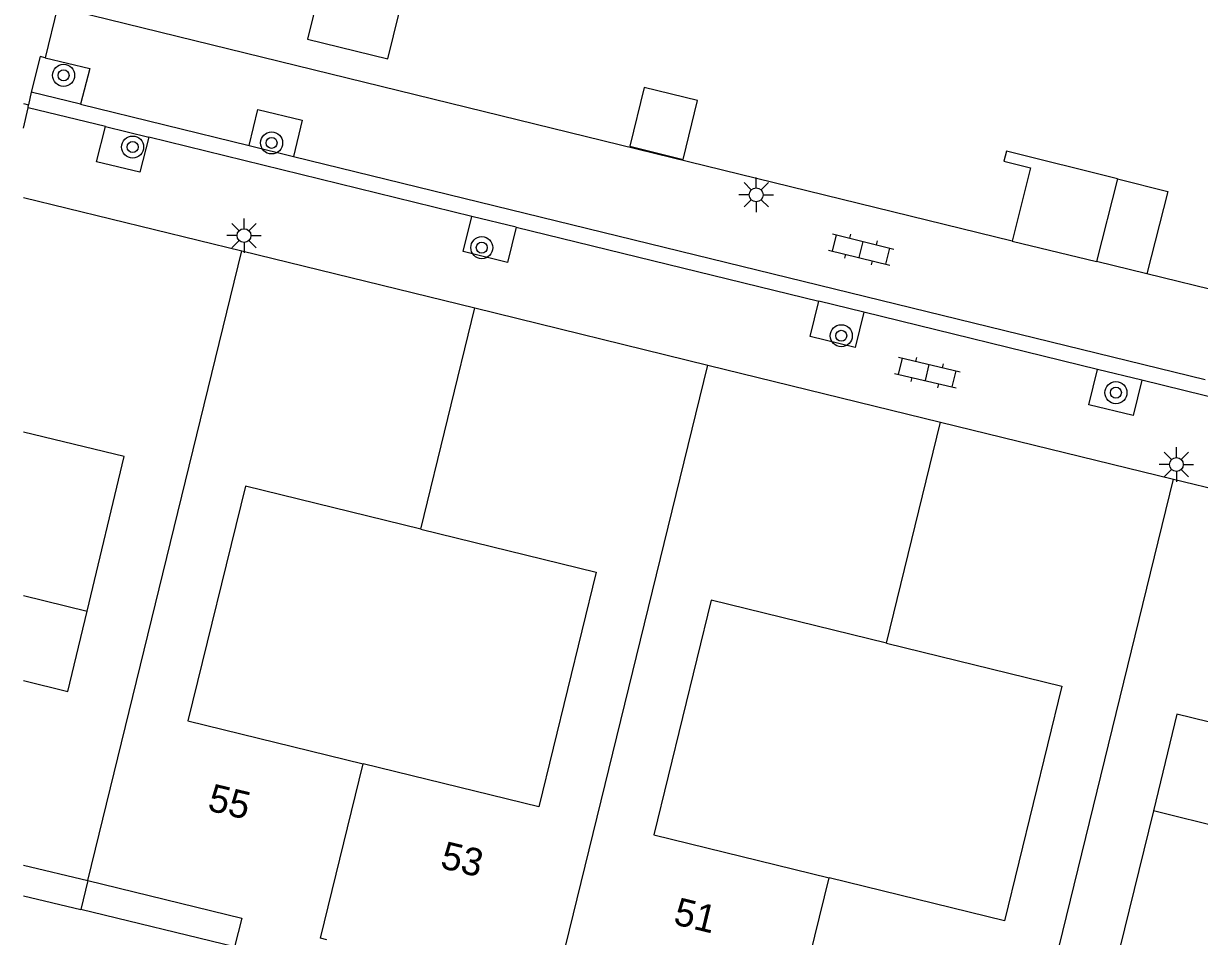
# Model space of a CAD drawing. Extents: x 128999 to 131010, y 395498 to 399007.
# Drawn here: x 129000 to 129042.67, y 397881.72 to 397914.84 of the extents above; entities that cross this region are included whole.
import ezdxf

# ---------------------------------------------------------------- set-up
doc = ezdxf.new("R2010")
doc.units = 0
for name, color, linetype in [('gg-afsc-muur', 7, 'Continuous'), ('gg-anno-huisnummerreeks BGT', 7, 'Continuous'), ('gg-bbg-bijgebouw', 7, 'Continuous'), ('gg-bbg-gedigitaliseerde bebouwing', 7, 'Continuous'), ('gg-bbg-gedigitaliseerde bijgebouw', 7, 'Continuous'), ('gg-bbg-hoofdgebouw', 7, 'Continuous'), ('gg-bbg-luifel en loopbrug', 7, 'Continuous'), ('gg-bbg-tussenscheiding', 7, 'Continuous'), ('gg-knt-verharding', 7, 'Continuous'), ('gt-grn-afwateringsgoot', 7, 'Continuous'), ('gt-grn-groengrens', 7, 'Continuous'), ('gt-grn-vlakafsluiter', 7, 'Continuous'), ('gt-symb-boom', 7, 'Continuous'), ('gt-symb-klinker verharding', 7, 'Continuous'), ('gt-symb-lichtmast', 7, 'Continuous')]:
    doc.layers.add(name, color=color, linetype=linetype)

# ---------------------------------------------------------------- blocks, each defined once
blk = doc.blocks.new('gt0-BOOM')
at = {"layer": 'gt-symb-boom'}
for radius in [0.4, 0.2]:
    blk.add_circle((0, 0), radius, dxfattribs=at)
blk = doc.blocks.new('gt0-LMAST')
at = {"layer": 'gt-symb-lichtmast'}
for p, q in [((-0.182, 0.173), (-0.447, 0.438)), ((-0.005, 0.246), (-0.005, 0.621)), ((0.172, 0.173), (0.437, 0.438)), ((-0.255, -0.004), (-0.63, -0.004)), ((-0.182, -0.181), (-0.447, -0.446)), ((-0.005, -0.254), (-0.005, -0.629)), ((0.437, -0.446), (0.172, -0.181)), ((0.245, -0.004), (0.62, -0.004))]:
    blk.add_line(p, q, dxfattribs=at)
blk.add_circle((-0.005, -0.004), 0.25, dxfattribs=at)
blk = doc.blocks.new('gt0-KL1')
at = {"layer": 'gt-symb-klinker verharding'}
for p, q in [((-0.5, 0.3), (-0.5, 0.45)), ((0.5, 0.3), (0.5, 0.45)), ((-1.15, 0.3), (1.15, 0.3)), ((-1, -0.3), (-1, 0.3)), ((0, -0.3), (0, 0.3)), ((1, -0.3), (1, 0.3)), ((-1.15, -0.3), (1.15, -0.3)), ((-0.5, -0.45), (-0.5, -0.3)), ((0.5, -0.45), (0.5, -0.3))]:
    blk.add_line(p, q, dxfattribs=at)

msp = doc.modelspace()

# ---------------------------------------------------------------- linework, layer by layer
at = {"layer": 'gg-afsc-muur'}
for p, q in [((129035.875, 397906.943), (129001.232, 397915.428)), ((129046.211, 397904.422), (129040.759, 397905.753))]:
    msp.add_line(p, q, dxfattribs=at)
at = {"layer": 'gg-bbg-bijgebouw'}
msp.add_line((129035.875, 397906.943), (129038.927, 397906.2), dxfattribs=at)
msp.add_lwpolyline([(129039.691, 397909.205), (129035.667, 397910.209), (129035.573, 397909.845), (129036.535, 397909.599), (129035.875, 397906.943)], dxfattribs=at)
at = {"layer": 'gg-bbg-gedigitaliseerde bebouwing'}
for points in [[(129014.413, 397896.496), (129008.051, 397898.054), (129005.967, 397889.537), (129012.327, 397887.98)], [(129014.413, 397896.496), (129020.776, 397894.939), (129018.692, 397886.423), (129012.327, 397887.98)], [(129031.312, 397892.36), (129024.95, 397893.917), (129022.865, 397885.401), (129029.228, 397883.844)], [(129031.312, 397892.36), (129037.675, 397890.803), (129035.59, 397882.286), (129029.228, 397883.844)], [(129048.214, 397888.223), (129041.851, 397889.78), (129040.993, 397886.276)], [(129040.993, 397886.276), (129039.767, 397881.264), (129046.129, 397879.707)]]:
    msp.add_lwpolyline(points, dxfattribs=at)
at = {"layer": 'gg-bbg-gedigitaliseerde bijgebouw'}
msp.add_line((129040.759, 397905.753), (129038.927, 397906.2), dxfattribs=at)
for points in [[(129010.306, 397914.272), (129013.22, 397913.559), (129014.051, 397916.959), (129011.137, 397917.672), (129010.306, 397914.272)], [(129021.993, 397910.384), (129023.936, 397909.909), (129024.458, 397912.046), (129022.515, 397912.521), (129021.993, 397910.384)], [(129039.691, 397909.205), (129041.516, 397908.741), (129040.759, 397905.753)]]:
    msp.add_lwpolyline(points, dxfattribs=at)
at = {"layer": 'gg-bbg-hoofdgebouw'}
for p, q in [((129000, 397908.528), (129007.926, 397906.588)), ((129007.926, 397906.588), (129016.377, 397904.519)), ((129016.377, 397904.519), (129024.826, 397902.45)), ((129024.826, 397902.45), (129033.276, 397900.382)), ((129033.276, 397900.382), (129041.728, 397898.313)), ((129041.728, 397898.313), (129050.177, 397896.244)), ((129000, 397884.312), (129002.334, 397883.745))]:
    msp.add_line(p, q, dxfattribs=at)
for points in [[(129002.304, 397893.525), (129003.649, 397899.131), (129000, 397900.009)], [(129000, 397891), (129001.604, 397890.608), (129002.304, 397893.525)], [(129002.334, 397883.745), (129007.923, 397882.389), (129007.656, 397881.342)]]:
    msp.add_lwpolyline(points, dxfattribs=at)
at = {"layer": 'gg-bbg-luifel en loopbrug'}
for p, q in [((129000, 397894.083), (129002.304, 397893.525)), ((129047.351, 397884.697), (129040.993, 397886.276)), ((129002.334, 397883.745), (129002.077, 397882.694)), ((129000, 397883.197), (129002.077, 397882.694)), ((129007.656, 397881.342), (129002.077, 397882.694))]:
    msp.add_line(p, q, dxfattribs=at)
at = {"layer": 'gg-bbg-tussenscheiding'}
for p, q in [((129039.691, 397909.205), (129038.927, 397906.2)), ((129002.334, 397883.745), (129007.926, 397906.588)), ((129014.413, 397896.496), (129016.377, 397904.519)), ((129019.236, 397879.612), (129024.826, 397902.45)), ((129031.312, 397892.36), (129033.276, 397900.382)), ((129036.125, 397875.433), (129041.728, 397898.313))]:
    msp.add_line(p, q, dxfattribs=at)
for points in [[(129011.003, 397881.598), (129010.778, 397881.653), (129012.327, 397887.98)], [(129027.912, 397877.441), (129027.675, 397877.499), (129029.228, 397883.844)]]:
    msp.add_lwpolyline(points, dxfattribs=at)
at = {"layer": 'gg-knt-verharding'}
for p, q in [((129001.232, 397915.428), (129000.783, 397913.595)), ((129000, 397911.938), (129000.186, 397911.891))]:
    msp.add_line(p, q, dxfattribs=at)
for points in [[(129000.783, 397913.595), (129002.406, 397913.211), (129002.064, 397911.908)], [(129008.182, 397910.411), (129008.501, 397911.714), (129010.115, 397911.33), (129009.793, 397910.016)], [(129004.548, 397910.711), (129004.224, 397909.44), (129002.644, 397909.822), (129002.969, 397911.097)], [(129017.87, 397907.451), (129017.556, 397906.166), (129015.957, 397906.565), (129016.27, 397907.843)], [(129030.489, 397904.363), (129030.175, 397903.08), (129028.547, 397903.486), (129028.859, 397904.762)], [(129040.575, 397901.896), (129040.262, 397900.618), (129038.651, 397901.004), (129038.965, 397902.29)]]:
    msp.add_lwpolyline(points, dxfattribs=at)
at = {"layer": 'gt-grn-afwateringsgoot'}
for p, q in [((129000.282, 397912.344), (129000.186, 397911.891)), ((129002.064, 397911.908), (129000.282, 397912.344)), ((129000.163, 397911.784), (129000.186, 397911.891)), ((129002.969, 397911.097), (129000.163, 397911.784)), ((129002.064, 397911.908), (129008.182, 397910.411)), ((129002.969, 397911.097), (129004.548, 397910.711)), ((129016.27, 397907.843), (129004.548, 397910.711)), ((129008.182, 397910.411), (129009.793, 397910.016)), ((129009.793, 397910.016), (129042.878, 397901.92)), ((129017.87, 397907.451), (129016.27, 397907.843)), ((129017.87, 397907.451), (129028.859, 397904.762)), ((129030.489, 397904.363), (129028.859, 397904.762)), ((129038.965, 397902.29), (129030.489, 397904.363)), ((129040.575, 397901.896), (129038.965, 397902.29)), ((129090.697, 397889.631), (129040.575, 397901.896))]:
    msp.add_line(p, q, dxfattribs=at)
at = {"layer": 'gt-grn-groengrens'}
msp.add_lwpolyline([(129000.783, 397913.595), (129000.599, 397913.64), (129000.282, 397912.344)], dxfattribs=at)
at = {"layer": 'gt-grn-vlakafsluiter'}
msp.add_line((129000, 397911.045), (129000.163, 397911.784), dxfattribs=at)

# ---------------------------------------------------------------- block references
at = {"layer": 'gt-symb-boom'}
for p in [(129001.452, 397912.958), (129003.959, 397910.357), (129009, 397910.508), (129016.628, 397906.707), (129029.669, 397903.51), (129039.634, 397901.447)]:
    msp.add_blockref('gt0-BOOM', p, dxfattribs=at)
at = {"layer": 'gt-symb-klinker verharding'}
for p, rotation in [((129030.392, 397906.639), -13.772145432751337), ((129032.792, 397902.174), -13.243802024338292)]:
    msp.add_blockref('gt0-KL1', p, dxfattribs=dict(at, rotation=rotation))
at = {"layer": 'gt-symb-lichtmast'}
for p in [(129026.588, 397908.628), (129008.005, 397907.149), (129041.836, 397898.845)]:
    msp.add_blockref('gt0-LMAST', p, dxfattribs=at)

# ---------------------------------------------------------------- texts
at = {"layer": 'gg-anno-huisnummerreeks BGT'}
for s, rotation, p in [('55', 346.4, (129006.638, 397886.302)), ('53', 346.5, (129015.083, 397884.213)), ('51', 346.4, (129023.54, 397882.175))]:
    msp.add_text(s, height=1, rotation=rotation, dxfattribs=at).set_placement(p)

doc.saveas('drawing.dxf')
